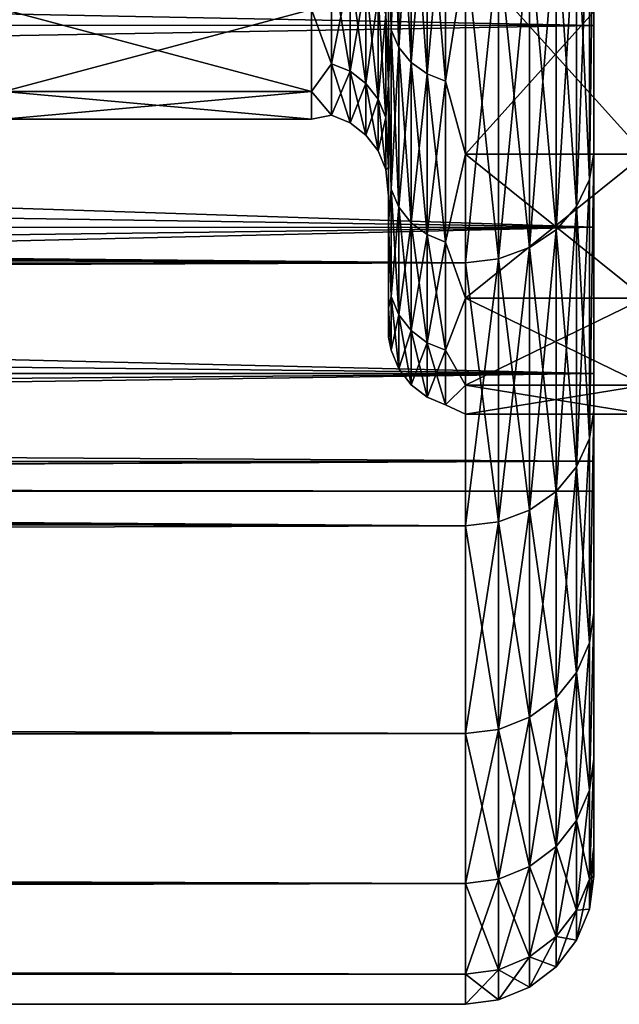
# Model space of a CAD drawing. Header units: metres. Extents: x -150 to 310, y -128 to 84.
# Tile 239 of 465: x 125.76 to 128.1, y -23 to -19.16. Entities that reach past the tile are written whole.
import ezdxf

# ---------------------------------------------------------------- set-up
doc = ezdxf.new("R2010")
doc.units = ezdxf.units.M
doc.layers.add('solid_26009703_SW0001', color=7, linetype='CONTINUOUS')
doc.layers.add('solid_26009703_SW0001_01', color=7, linetype='CONTINUOUS')

msp = doc.modelspace()

# ---------------------------------------------------------------- linework, layer by layer
at = {"layer": 'solid_26009703_SW0001'}
for points in [[(127.5, -18.87756, -13.139169), (127.5, -20.109972, -11.161945), (9.227458, -19.014677, -12.93994)], [(127.5, -20.109972, -11.161945), (10.586462, -19.635693, -11.976625), (9.227458, -19.014677, -12.93994)], [(127.5, -20.109972, -11.161945), (11.847255, -20.263268, -10.881175), (10.586462, -19.635693, -11.976625)], [(127.5, -20.109972, -11.161945), (127.5, -21.13603, -9.070185), (11.847255, -20.263268, -10.881175)], [(127.5, -21.13603, -9.070185), (13.000192, -20.869614, -9.667431), (11.847255, -20.263268, -10.881175)], [(127.5, -21.13603, -9.070185), (14.004333, -21.41662, -8.386201), (13.000192, -20.869614, -9.667431)], [(127.5, -21.13603, -9.070185), (127.5, -21.945204, -6.885352), (14.004333, -21.41662, -8.386201)], [(127.5, -21.945204, -6.885352), (14.870678, -21.900934, -7.024889), (14.004333, -21.41662, -8.386201)], [(127.5, -21.945204, -6.885352), (15.209782, -22.110046, -6.336074), (14.870678, -21.900934, -7.024889)], [(127.5, -21.945204, -6.885352), (127.5, -22.529188, -4.629866), (15.209782, -22.110046, -6.336074)], [(127.5, -22.529188, -4.629866), (15.457504, -22.304804, -5.612106), (15.209782, -22.110046, -6.336074)], [(127.5, -22.529188, -4.629866), (15.610078, -22.478466, -4.870174), (15.457504, -22.304804, -5.612106)], [(127.5, -22.529188, -4.629866), (15.815286, -22.768959, -3.251842), (15.610078, -22.478466, -4.870174)], [(127.5, -22.529188, -4.629866), (127.5, -22.881994, -2.326871), (15.815286, -22.768959, -3.251842)], [(127.5, -22.881994, -2.326871), (15.976867, -22.94264, -1.623335), (15.815286, -22.768959, -3.251842)], [(127.5, -22.881994, -2.326871), (127.5, -23), (15.976867, -22.94264, -1.623335)], [(15.976867, -22.94264, -1.623335), (127.5, -23), (16.093447, -23)]]:
    msp.add_3dface(points, dxfattribs=at)
at = {"layer": 'solid_26009703_SW0001_01'}
for points in [[(128, -16.990728, 12.341079), (128, -18.479671, 12.835358), (128, -19.681965, 10.901486)], [(128, -18.185108, 10.501361), (128, -16.990728, 12.341079), (128, -19.681965, 10.901486)], [(128, -16.990728, -12.341079), (128, -19.681967, -10.901484), (128, -18.479673, -12.835356)], [(128, -16.990728, -12.341079), (128, -18.185108, -10.501361), (128, -19.681967, -10.901484)], [(103.900002, -18.71114, 9.533796), (128, -18.185108, 10.501361), (128, -19.185148, 8.539556)], [(103.900002, -18.71114, -9.533796), (128, -19.185148, -8.539556), (128, -18.185108, -10.501361)], [(128, -18.185108, 10.501361), (128, -19.681965, 10.901486), (128, -20.685806, 8.851367)], [(128, -19.185148, 8.539556), (128, -18.185108, 10.501361), (128, -20.685806, 8.851367)], [(128, -18.185108, -10.501361), (128, -20.685806, -8.851364), (128, -19.681967, -10.901484)], [(128, -18.185108, -10.501361), (128, -19.185148, -8.539556), (128, -20.685806, -8.851364)], [(127.21022, -18.384924, 9.018235), (127.199997, -18.636684, 8.296255), (127.21022, -19.202955, 7.111994)], [(127.21022, -19.202955, -7.111994), (127.199997, -18.636683, -8.29626), (127.21022, -18.384924, -9.018235)], [(127.21022, -18.384924, -9.018235), (127.240234, -18.449944, -9.05013), (127.240234, -19.27087, -7.137146)], [(127.21022, -19.202955, -7.111994), (127.21022, -18.384924, -9.018235), (127.240234, -19.27087, -7.137146)], [(127.21022, -18.384924, 9.018235), (127.21022, -19.202955, 7.111994), (127.240234, -18.449944, 9.05013)], [(127.21022, -19.202955, 7.111994), (127.240234, -19.27087, 7.137146), (127.240234, -18.449944, 9.05013)], [(127.240234, -18.449944, -9.05013), (127.287979, -18.505766, -9.077511), (127.287979, -19.329174, -7.158741)], [(127.240234, -19.27087, -7.137146), (127.240234, -18.449944, -9.05013), (127.287979, -19.329174, -7.158741)], [(127.240234, -18.449944, 9.05013), (127.240234, -19.27087, 7.137146), (127.287979, -18.505766, 9.077511)], [(127.983101, -19.785505, 10.981852), (128, -19.681965, 10.901486), (128, -18.479671, 12.835358)], [(127.983101, -18.572977, 12.927174), (127.983101, -19.785505, 10.981852), (128, -18.479671, 12.835358)], [(127.983101, -19.785505, -10.981852), (128, -18.479673, -12.835356), (128, -19.681967, -10.901484)], [(127.983101, -19.785505, -10.981852), (127.983101, -18.572977, -12.927174), (128, -18.479673, -12.835356)], [(127.240234, -19.27087, 7.137146), (127.287979, -19.329174, 7.158741), (127.287979, -18.505766, 9.077511)], [(127.287979, -18.505766, -9.077511), (127.350204, -18.548574, -9.098511), (127.350204, -19.37389, -7.175301)], [(127.287979, -19.329174, -7.158741), (127.287979, -18.505766, -9.077511), (127.350204, -19.37389, -7.175301)], [(127.287979, -18.505766, 9.077511), (127.287979, -19.329174, 7.158741), (127.350204, -18.548574, 9.098511)], [(127.287979, -19.329174, 7.158741), (127.350204, -19.37389, 7.175301), (127.350204, -18.548574, 9.098511)], [(127.350204, -18.548574, -9.098511), (127.422661, -18.575449, -9.111692), (127.422661, -19.401958, -7.185697)], [(127.350204, -19.37389, -7.175301), (127.350204, -18.548574, -9.098511), (127.422661, -19.401958, -7.185697)], [(127.350204, -18.548574, 9.098511), (127.350204, -19.37389, 7.175301), (127.422661, -18.575449, 9.111692)], [(127.350204, -19.37389, 7.175301), (127.422661, -19.401958, 7.185697), (127.422661, -18.575449, 9.111692)], [(127.422661, -18.575449, 9.111692), (127.422661, -19.401958, 7.185697), (127.5, -18.910389, 8.419455)], [(127.422661, -19.401958, -7.185697), (127.422661, -18.575449, -9.111692), (127.5, -18.910389, -8.419455)], [(127.933212, -19.891088, 11.040455), (127.983101, -19.785505, 10.981852), (127.983101, -18.572977, 12.927174)], [(127.933212, -18.672089, 12.996158), (127.933212, -19.891088, 11.040455), (127.983101, -18.572977, 12.927174)], [(127.933212, -18.672089, -12.996158), (127.983101, -18.572977, -12.927174), (127.983101, -19.785505, -10.981852)], [(127.199997, -18.877281, -6.135592), (127.199997, -18.636683, -8.29626), (127.199997, -19.400322, -6.305619)], [(127.21022, -19.202955, -7.111994), (127.199997, -19.400322, -6.305619), (127.199997, -18.636683, -8.29626)], [(127.199997, -18.877272, 6.135623), (127.199997, -19.400324, 6.305614), (127.199997, -18.636684, 8.296255)], [(127.21022, -19.202955, 7.111994), (127.199997, -18.636684, 8.296255), (127.199997, -19.400324, 6.305614)], [(127.853737, -19.981766, 11.090784), (127.933212, -19.891088, 11.040455), (127.933212, -18.672089, 12.996158)], [(127.853737, -18.75721, 13.055403), (127.853737, -19.981766, 11.090784), (127.933212, -18.672089, 12.996158)], [(127.853737, -18.75721, -13.055403), (127.933212, -18.672089, -12.996158), (127.933212, -19.891088, -11.040455)], [(127.933212, -19.891088, -11.040455), (127.933212, -18.672089, -12.996158), (127.983101, -19.785505, -10.981852)], [(103.900002, -18.71114, 9.533796), (128, -19.185148, 8.539556), (103.900002, -19.184456, 8.541466)], [(103.900002, -19.184456, -8.541466), (128, -19.185148, -8.539556), (103.900002, -18.71114, -9.533796)], [(127.750114, -20.051344, 11.129404), (127.853737, -19.981766, 11.090784), (127.853737, -18.75721, 13.055403)], [(127.750114, -18.822525, 13.100863), (127.750114, -20.051344, 11.129404), (127.853737, -18.75721, 13.055403)], [(127.750114, -18.822525, -13.100863), (127.853737, -18.75721, -13.055403), (127.853737, -19.981766, -11.090784)], [(127.853737, -19.981766, -11.090784), (127.853737, -18.75721, -13.055403), (127.933212, -19.891088, -11.040455)], [(127.62941, -20.095076, 11.153677), (127.750114, -20.051344, 11.129404), (127.750114, -18.822525, 13.100863)], [(127.62941, -18.863575, 13.129436), (127.62941, -20.095076, 11.153677), (127.750114, -18.822525, 13.100863)], [(127.62941, -18.863575, -13.129436), (127.750114, -18.822525, -13.100863), (127.750114, -20.051344, -11.129404)], [(127.750114, -20.051344, -11.129404), (127.750114, -18.822525, -13.100863), (127.853737, -19.981766, -11.090784)], [(15.434554, -19.088486, 12.83081), (15.536465, -19.400024, 12.354717), (127.5, -18.87756, 13.139169)], [(15.536465, -19.400024, 12.354717), (127.5, -20.109972, 11.161945), (127.5, -18.87756, 13.139169)], [(127.189781, -19.141163, 4.955991), (127.199997, -19.416368, 4.126192), (127.199997, -18.877272, 6.135623)], [(127.189781, -19.141163, -4.955991), (127.199997, -18.877281, -6.135592), (127.199997, -19.416374, -4.12616)], [(127.199997, -18.877272, 6.135623), (127.199997, -19.416368, 4.126192), (127.199997, -19.400324, 6.305614)], [(127.199997, -19.416374, -4.12616), (127.199997, -18.877281, -6.135592), (127.199997, -19.400322, -6.305619)], [(127.62941, -18.863575, 13.129436), (127.5, -18.87756, 13.139169), (127.5, -20.109972, 11.161945)], [(127.62941, -18.863575, 13.129436), (127.5, -20.109972, 11.161945), (127.62941, -20.095076, 11.153677)], [(127.62941, -20.095076, -11.153677), (127.5, -18.87756, -13.139169), (127.62941, -18.863575, -13.129436)], [(127.62941, -20.095076, -11.153677), (127.5, -20.109972, -11.161945), (127.5, -18.87756, -13.139169)], [(127.62941, -20.095076, -11.153677), (127.62941, -18.863575, -13.129436), (127.750114, -20.051344, -11.129404)], [(127.422661, -19.401958, 7.185697), (127.5, -19.686869, 6.396656), (127.5, -18.910389, 8.419455)], [(127.422661, -19.401958, -7.185697), (127.5, -18.910389, -8.419455), (127.5, -19.686869, -6.396656)], [(128.199997, -18.910389, 8.419455), (127.5, -18.910389, 8.419455), (127.5, -19.686869, 6.396656)], [(128.199997, -18.910389, 8.419455), (127.5, -19.686869, 6.396656), (128.199997, -19.686869, 6.396656)], [(128.199997, -19.686869, -6.396656), (127.5, -19.686869, -6.396656), (127.5, -18.910389, -8.419455)], [(128.199997, -19.686869, -6.396656), (127.5, -18.910389, -8.419455), (128.199997, -18.910389, -8.419455)], [(126.977341, -18.935724, 4.902799), (126.900002, -19.122786, 4.064676), (126.977341, -19.334579, 2.961949)], [(126.977341, -19.334579, -2.961949), (126.900002, -19.122786, -4.064676), (126.977341, -18.935724, -4.902799)], [(126.977341, -18.935724, -4.902799), (127.049797, -18.964703, -4.910302), (127.049797, -19.364168, -2.966481)], [(126.977341, -19.334579, -2.961949), (126.977341, -18.935724, -4.902799), (127.049797, -19.364168, -2.966481)], [(126.977341, -18.935724, 4.902799), (126.977341, -19.334579, 2.961949), (127.049797, -18.964703, 4.910302)], [(126.977341, -19.334579, 2.961949), (127.049797, -19.364168, 2.966481), (127.049797, -18.964703, 4.910302)], [(127.049797, -18.964703, -4.910302), (127.112022, -19.010862, -4.922254), (127.112022, -19.411301, -2.973702)], [(127.049797, -19.364168, -2.966481), (127.049797, -18.964703, -4.910302), (127.112022, -19.411301, -2.973702)], [(127.049797, -18.964703, 4.910302), (127.049797, -19.364168, 2.966481), (127.112022, -19.010862, 4.922254)], [(127.049797, -19.364168, 2.966481), (127.112022, -19.411301, 2.973702), (127.112022, -19.010862, 4.922254)], [(127.112022, -19.010862, -4.922254), (127.159767, -19.071053, -4.937838), (127.159767, -19.472759, -2.983117)], [(127.112022, -19.411301, -2.973702), (127.112022, -19.010862, -4.922254), (127.159767, -19.472759, -2.983117)], [(127.112022, -19.010862, 4.922254), (127.112022, -19.411301, 2.973702), (127.159767, -19.071053, 4.937838)], [(127.112022, -19.411301, 2.973702), (127.159767, -19.472759, 2.983117), (127.159767, -19.071053, 4.937838)], [(127.159767, -19.071053, -4.937838), (127.189781, -19.141163, -4.955991), (127.189781, -19.544346, -2.994084)], [(127.159767, -19.472759, -2.983117), (127.159767, -19.071053, -4.937838), (127.189781, -19.544346, -2.994084)], [(127.159767, -19.071053, 4.937838), (127.159767, -19.472759, 2.983117), (127.189781, -19.141163, 4.955991)], [(126.900002, -19.442904, -2.043533), (125.699997, -19.442904, -2.043533), (125.699997, -19.122786, -4.064676)], [(126.900002, -19.122786, -4.064676), (126.900002, -19.442904, -2.043533), (125.699997, -19.122786, -4.064676)], [(126.900002, -19.122786, 4.064676), (125.699997, -19.122786, 4.064676), (125.699997, -19.442904, 2.043533)], [(126.900002, -19.442904, 2.043533), (126.900002, -19.122786, 4.064676), (125.699997, -19.442904, 2.043533)], [(126.977341, -19.334579, 2.961949), (126.900002, -19.122786, 4.064676), (126.900002, -19.442904, 2.043533)], [(126.977341, -19.334579, -2.961949), (126.900002, -19.442904, -2.043533), (126.900002, -19.122786, -4.064676)], [(127.159767, -19.472759, 2.983117), (127.189781, -19.544346, 2.994084), (127.189781, -19.141163, 4.955991)], [(127.189781, -19.544346, -2.994084), (127.189781, -19.141163, -4.955991), (127.199997, -19.416374, -4.12616)], [(127.189781, -19.141163, 4.955991), (127.189781, -19.544346, 2.994084), (127.199997, -19.416368, 4.126192)], [(103.900002, -19.184456, 8.541466), (128, -19.185148, 8.539556), (128, -19.971094, 6.490467)], [(103.900002, -19.184456, 8.541466), (128, -19.971094, 6.490467), (103.900002, -19.60519, 7.525723)], [(103.900002, -19.60519, -7.525723), (128, -19.185148, -8.539556), (103.900002, -19.184456, -8.541466)], [(103.900002, -19.60519, -7.525723), (128, -19.971094, -6.490467), (128, -19.185148, -8.539556)], [(128, -19.185148, 8.539556), (128, -20.685806, 8.851367), (128, -21.474558, 6.7103)], [(128, -19.971094, 6.490467), (128, -19.185148, 8.539556), (128, -21.474558, 6.7103)], [(128, -19.185148, -8.539556), (128, -21.474558, -6.710297), (128, -20.685806, -8.851364)], [(128, -19.185148, -8.539556), (128, -19.971094, -6.490467), (128, -21.474558, -6.710297)], [(127.21022, -19.202955, 7.111994), (127.199997, -19.400324, 6.305614), (127.21022, -19.82394, 5.132774)], [(127.21022, -19.82394, -5.132774), (127.199997, -19.400322, -6.305619), (127.21022, -19.202955, -7.111994)], [(127.21022, -19.202955, -7.111994), (127.240234, -19.27087, -7.137146), (127.240234, -19.894051, -5.150927)], [(127.21022, -19.82394, -5.132774), (127.21022, -19.202955, -7.111994), (127.240234, -19.894051, -5.150927)], [(127.21022, -19.202955, 7.111994), (127.21022, -19.82394, 5.132774), (127.240234, -19.27087, 7.137146)], [(127.21022, -19.82394, 5.132774), (127.240234, -19.894051, 5.150927), (127.240234, -19.27087, 7.137146)], [(127.240234, -19.27087, -7.137146), (127.287979, -19.329174, -7.158741), (127.287979, -19.954241, -5.166511)], [(127.240234, -19.894051, -5.150927), (127.240234, -19.27087, -7.137146), (127.287979, -19.954241, -5.166511)], [(127.240234, -19.27087, 7.137146), (127.240234, -19.894051, 5.150927), (127.287979, -19.329174, 7.158741)], [(126.977341, -19.334579, 2.961949), (126.900002, -19.442904, 2.043533), (126.977341, -19.535036, 0.990705)], [(126.977341, -19.535036, -0.990705), (126.900002, -19.442904, -2.043533), (126.977341, -19.334579, -2.961949)], [(126.977341, -19.334579, -2.961949), (127.049797, -19.364168, -2.966481), (127.049797, -19.564932, -0.992221)], [(126.977341, -19.535036, -0.990705), (126.977341, -19.334579, -2.961949), (127.049797, -19.564932, -0.992221)], [(126.977341, -19.334579, 2.961949), (126.977341, -19.535036, 0.990705), (127.049797, -19.364168, 2.966481)], [(127.240234, -19.894051, 5.150927), (127.287979, -19.954241, 5.166511), (127.287979, -19.329174, 7.158741)], [(127.287979, -19.329174, -7.158741), (127.350204, -19.37389, -7.175301), (127.350204, -20.000401, -5.178463)], [(127.287979, -19.954241, -5.166511), (127.287979, -19.329174, -7.158741), (127.350204, -20.000401, -5.178463)], [(127.287979, -19.329174, 7.158741), (127.287979, -19.954241, 5.166511), (127.350204, -19.37389, 7.175301)], [(126.977341, -19.535036, 0.990705), (127.049797, -19.564932, 0.992221), (127.049797, -19.364168, 2.966481)], [(127.049797, -19.364168, -2.966481), (127.112022, -19.411301, -2.973702), (127.112022, -19.612553, -0.994636)], [(127.049797, -19.564932, -0.992221), (127.049797, -19.364168, -2.966481), (127.112022, -19.612553, -0.994636)], [(127.049797, -19.364168, 2.966481), (127.049797, -19.564932, 0.992221), (127.112022, -19.411301, 2.973702)], [(127.287979, -19.954241, 5.166511), (127.350204, -20.000401, 5.178463), (127.350204, -19.37389, 7.175301)], [(127.350204, -19.37389, -7.175301), (127.422661, -19.401958, -7.185697), (127.422661, -20.029379, -5.185966)], [(127.350204, -20.000401, -5.178463), (127.350204, -19.37389, -7.175301), (127.422661, -20.029379, -5.185966)], [(127.350204, -19.37389, 7.175301), (127.350204, -20.000401, 5.178463), (127.422661, -19.401958, 7.185697)], [(15.536465, -19.400024, 12.354717), (15.794075, -20.502544, 10.423323), (127.5, -20.109972, 11.161945)], [(127.049797, -19.564932, 0.992221), (127.112022, -19.612553, 0.994636), (127.112022, -19.411301, 2.973702)], [(127.112022, -19.411301, -2.973702), (127.159767, -19.472759, -2.983117), (127.159767, -19.674646, -0.997785)], [(127.112022, -19.612553, -0.994636), (127.112022, -19.411301, -2.973702), (127.159767, -19.674646, -0.997785)], [(127.112022, -19.411301, 2.973702), (127.112022, -19.612553, 0.994636), (127.159767, -19.472759, 2.983117)], [(127.199997, -19.416374, -4.12616), (127.199997, -19.400322, -6.305619), (127.199997, -19.954355, -4.24051)], [(127.21022, -19.82394, -5.132774), (127.199997, -19.954355, -4.24051), (127.199997, -19.400322, -6.305619)], [(127.199997, -19.740511, 2.075483), (127.199997, -19.954357, 4.240503), (127.199997, -19.400324, 6.305614)], [(127.21022, -19.82394, 5.132774), (127.199997, -19.400324, 6.305614), (127.199997, -19.954357, 4.240503)], [(127.199997, -19.416368, 4.126192), (127.199997, -19.740511, 2.075483), (127.199997, -19.400324, 6.305614)], [(127.350204, -20.000401, 5.178463), (127.422661, -20.029379, 5.185966), (127.422661, -19.401958, 7.185697)], [(127.422661, -19.401958, 7.185697), (127.422661, -20.029379, 5.185966), (127.5, -19.686869, 6.396656)], [(127.422661, -20.029379, -5.185966), (127.422661, -19.401958, -7.185697), (127.5, -19.686869, -6.396656)], [(126.900002, -19.549999, 0), (125.699997, -19.549999, 0), (125.699997, -19.442904, -2.043533)], [(126.900002, -19.442904, -2.043533), (126.900002, -19.549999, 0), (125.699997, -19.442904, -2.043533)], [(126.900002, -19.442904, 2.043533), (125.699997, -19.442904, 2.043533), (125.699997, -19.549999, 0)], [(126.900002, -19.549999, 0), (126.900002, -19.442904, 2.043533), (125.699997, -19.549999, 0)], [(126.977341, -19.535036, 0.990705), (126.900002, -19.442904, 2.043533), (126.900002, -19.549999, 0)], [(126.977341, -19.535036, -0.990705), (126.900002, -19.549999, 0), (126.900002, -19.442904, -2.043533)], [(127.189781, -19.544346, 2.994084), (127.199997, -19.740511, 2.075483), (127.199997, -19.416368, 4.126192)], [(127.189781, -19.544346, -2.994084), (127.199997, -19.416374, -4.12616), (127.199997, -19.740513, -2.07545)], [(127.199997, -19.740513, -2.07545), (127.199997, -19.416374, -4.12616), (127.199997, -19.954355, -4.24051)], [(127.112022, -19.612553, 0.994636), (127.159767, -19.674646, 0.997785), (127.159767, -19.472759, 2.983117)], [(127.159767, -19.472759, -2.983117), (127.189781, -19.544346, -2.994084), (127.189781, -19.746977, -1.001453)], [(127.159767, -19.674646, -0.997785), (127.159767, -19.472759, -2.983117), (127.189781, -19.746977, -1.001453)], [(127.159767, -19.472759, 2.983117), (127.159767, -19.674646, 0.997785), (127.189781, -19.544346, 2.994084)], [(126.977341, -19.535036, 0.990705), (126.900002, -19.549999, 0), (126.977341, -19.535036, -0.990705)], [(126.977341, -19.535036, -0.990705), (127.049797, -19.564932, -0.992221), (127.049797, -19.564932, 0.992221)], [(126.977341, -19.535036, 0.990705), (126.977341, -19.535036, -0.990705), (127.049797, -19.564932, 0.992221)], [(127.049797, -19.564932, -0.992221), (127.112022, -19.612553, -0.994636), (127.112022, -19.612553, 0.994636)], [(127.049797, -19.564932, 0.992221), (127.049797, -19.564932, -0.992221), (127.112022, -19.612553, 0.994636)], [(127.159767, -19.674646, 0.997785), (127.189781, -19.746977, 1.001453), (127.189781, -19.544346, 2.994084)], [(127.189781, -19.746977, -1.001453), (127.189781, -19.544346, -2.994084), (127.199997, -19.740513, -2.07545)], [(127.189781, -19.544346, 2.994084), (127.189781, -19.746977, 1.001453), (127.199997, -19.740511, 2.075483)], [(103.900002, -19.60519, 7.525723), (128, -19.971094, 6.490467), (103.900002, -19.972189, 6.489353)], [(103.900002, -19.972189, -6.489353), (128, -19.971094, -6.490467), (103.900002, -19.60519, -7.525723)], [(127.112022, -19.612553, -0.994636), (127.159767, -19.674646, -0.997785), (127.159767, -19.674646, 0.997785)], [(127.112022, -19.612553, 0.994636), (127.112022, -19.612553, -0.994636), (127.159767, -19.674646, 0.997785)], [(127.159767, -19.674646, -0.997785), (127.189781, -19.746977, -1.001453), (127.189781, -19.746977, 1.001453)], [(127.159767, -19.674646, 0.997785), (127.159767, -19.674646, -0.997785), (127.189781, -19.746977, 1.001453)], [(127.983101, -20.795008, 8.923841), (128, -20.685806, 8.851367), (128, -19.681965, 10.901486)], [(127.983101, -19.785505, 10.981852), (127.983101, -20.795008, 8.923841), (128, -19.681965, 10.901486)], [(127.983101, -20.795008, -8.923841), (128, -19.681967, -10.901484), (128, -20.685806, -8.851364)], [(127.983101, -20.795008, -8.923841), (127.983101, -19.785505, -10.981852), (128, -19.681967, -10.901484)], [(127.422661, -20.029379, 5.185966), (127.5, -20.247654, 4.303775), (127.5, -19.686869, 6.396656)], [(127.422661, -20.029379, -5.185966), (127.5, -19.686869, -6.396656), (127.5, -20.247654, -4.303775)], [(128.199997, -19.686869, 6.396656), (127.5, -19.686869, 6.396656), (127.5, -20.247654, 4.303775)], [(128.199997, -19.686869, 6.396656), (127.5, -20.247654, 4.303775), (128.199997, -20.247654, 4.303775)], [(128.199997, -20.247654, -4.303775), (127.5, -20.247654, -4.303775), (127.5, -19.686869, -6.396656)], [(128.199997, -20.247654, -4.303775), (127.5, -19.686869, -6.396656), (128.199997, -19.686869, -6.396656)], [(127.189781, -19.746977, 1.001453), (127.199997, -19.85, 0.000016), (127.199997, -19.740511, 2.075483)], [(127.189781, -19.746977, -1.001453), (127.199997, -19.740513, -2.07545), (127.199997, -19.85, 0.000016)], [(127.189781, -19.746977, 1.001453), (127.189781, -19.746977, -1.001453), (127.199997, -19.85, 0.000016)], [(127.199997, -19.740511, 2.075483), (127.199997, -19.85, 0.000016), (127.199997, -19.954357, 4.240503)], [(127.199997, -19.85, 0.000016), (127.199997, -19.740513, -2.07545), (127.199997, -19.954355, -4.24051)], [(127.933212, -20.905977, 8.971461), (127.983101, -20.795008, 8.923841), (127.983101, -19.785505, 10.981852)], [(127.933212, -19.891088, 11.040455), (127.933212, -20.905977, 8.971461), (127.983101, -19.785505, 10.981852)], [(127.933212, -19.891088, -11.040455), (127.983101, -19.785505, -10.981852), (127.983101, -20.795008, -8.923841)], [(127.21022, -19.82394, 5.132774), (127.199997, -19.954357, 4.240503), (127.21022, -20.241505, 3.100884)], [(127.21022, -20.241505, -3.100884), (127.199997, -19.954355, -4.24051), (127.21022, -19.82394, -5.132774)], [(127.21022, -19.82394, -5.132774), (127.240234, -19.894051, -5.150927), (127.240234, -20.313091, -3.111851)], [(127.21022, -20.241505, -3.100884), (127.21022, -19.82394, -5.132774), (127.240234, -20.313091, -3.111851)], [(127.21022, -19.82394, 5.132774), (127.21022, -20.241505, 3.100884), (127.240234, -19.894051, 5.150927)], [(127.199997, -19.85, 0.000016), (127.199997, -19.954355, -4.24051), (127.199997, -19.954357, 4.240503)], [(127.21022, -20.241505, 3.100884), (127.240234, -20.313091, 3.111851), (127.240234, -19.894051, 5.150927)], [(127.240234, -19.894051, -5.150927), (127.287979, -19.954241, -5.166511), (127.287979, -20.37455, -3.121266)], [(127.240234, -20.313091, -3.111851), (127.240234, -19.894051, -5.150927), (127.287979, -20.37455, -3.121266)], [(127.240234, -19.894051, 5.150927), (127.240234, -20.313091, 3.111851), (127.287979, -19.954241, 5.166511)], [(127.853737, -21.001282, 9.01236), (127.933212, -20.905977, 8.971461), (127.933212, -19.891088, 11.040455)], [(127.853737, -19.981766, 11.090784), (127.853737, -21.001282, 9.01236), (127.933212, -19.891088, 11.040455)], [(127.853737, -19.981766, -11.090784), (127.933212, -19.891088, -11.040455), (127.933212, -20.905977, -8.971461)], [(127.933212, -20.905977, -8.971461), (127.933212, -19.891088, -11.040455), (127.983101, -20.795008, -8.923841)], [(103.900002, -19.972189, 6.489353), (128, -19.971094, 6.490467), (128, -20.541378, 4.364604)], [(103.900002, -20.5411, -4.366142), (128, -20.541378, -4.364604), (128, -19.971094, -6.490467)], [(103.900002, -20.284443, -5.435196), (128, -19.971094, -6.490467), (103.900002, -19.972189, -6.489353)], [(103.900002, -20.5411, -4.366142), (128, -19.971094, -6.490467), (103.900002, -20.284443, -5.435196)], [(103.900002, -19.972189, 6.489353), (128, -20.541378, 4.364604), (103.900002, -20.284443, 5.435196)], [(127.199997, -19.954355, -4.24051), (127.199997, -20.287477, -2.132978), (127.199997, -19.954357, 4.240503)], [(127.21022, -20.241505, -3.100884), (127.199997, -20.287477, -2.132978), (127.199997, -19.954355, -4.24051)], [(127.199997, -20.287477, -2.132978), (127.199997, -20.287477, 2.132972), (127.199997, -19.954357, 4.240503)], [(127.21022, -20.241505, 3.100884), (127.199997, -19.954357, 4.240503), (127.199997, -20.287477, 2.132972)], [(127.240234, -20.313091, 3.111851), (127.287979, -20.37455, 3.121266), (127.287979, -19.954241, 5.166511)], [(127.287979, -19.954241, -5.166511), (127.350204, -20.000401, -5.178463), (127.350204, -20.421682, -3.128487)], [(127.287979, -20.37455, -3.121266), (127.287979, -19.954241, -5.166511), (127.350204, -20.421682, -3.128487)], [(127.287979, -19.954241, 5.166511), (127.287979, -20.37455, 3.121266), (127.350204, -20.000401, 5.178463)], [(127.750114, -21.074411, 9.043742), (127.853737, -21.001282, 9.01236), (127.853737, -19.981766, 11.090784)], [(127.750114, -20.051344, 11.129404), (127.750114, -21.074411, 9.043742), (127.853737, -19.981766, 11.090784)], [(127.750114, -20.051344, -11.129404), (127.853737, -19.981766, -11.090784), (127.853737, -21.001282, -9.01236)], [(127.853737, -21.001282, -9.01236), (127.853737, -19.981766, -11.090784), (127.933212, -20.905977, -8.971461)], [(128, -19.971094, 6.490467), (128, -21.474558, 6.7103), (128, -22.045315, 4.49985)], [(128, -20.541378, 4.364604), (128, -19.971094, 6.490467), (128, -22.045315, 4.49985)], [(128, -19.971094, -6.490467), (128, -22.045317, -4.499848), (128, -21.474558, -6.710297)], [(128, -19.971094, -6.490467), (128, -20.541378, -4.364604), (128, -22.045317, -4.499848)], [(127.287979, -20.37455, 3.121266), (127.350204, -20.421682, 3.128487), (127.350204, -20.000401, 5.178463)], [(127.350204, -20.000401, -5.178463), (127.422661, -20.029379, -5.185966), (127.422661, -20.451271, -3.133019)], [(127.350204, -20.421682, -3.128487), (127.350204, -20.000401, -5.178463), (127.422661, -20.451271, -3.133019)], [(127.350204, -20.000401, 5.178463), (127.350204, -20.421682, 3.128487), (127.422661, -20.029379, 5.185966)], [(127.350204, -20.421682, 3.128487), (127.422661, -20.451271, 3.133019), (127.422661, -20.029379, 5.185966)], [(127.422661, -20.029379, 5.185966), (127.422661, -20.451271, 3.133019), (127.5, -20.247654, 4.303775)], [(127.422661, -20.451271, -3.133019), (127.422661, -20.029379, -5.185966), (127.5, -20.247654, -4.303775)], [(127.62941, -21.120373, 9.063466), (127.750114, -21.074411, 9.043742), (127.750114, -20.051344, 11.129404)], [(127.62941, -20.095076, 11.153677), (127.62941, -21.120373, 9.063466), (127.750114, -20.051344, 11.129404)], [(127.62941, -20.095076, -11.153677), (127.750114, -20.051344, -11.129404), (127.750114, -21.074411, -9.043742)], [(127.750114, -21.074411, -9.043742), (127.750114, -20.051344, -11.129404), (127.853737, -21.001282, -9.01236)], [(127.62941, -20.095076, 11.153677), (127.5, -20.109972, 11.161945), (127.5, -21.13603, 9.070185)], [(127.62941, -20.095076, 11.153677), (127.5, -21.13603, 9.070185), (127.62941, -21.120373, 9.063466)], [(127.62941, -21.120373, -9.063466), (127.5, -20.109972, -11.161945), (127.62941, -20.095076, -11.153677)], [(127.62941, -21.120373, -9.063466), (127.62941, -20.095076, -11.153677), (127.750114, -21.074411, -9.043742)], [(15.794075, -20.502544, 10.423323), (127.5, -21.13603, 9.070185), (127.5, -20.109972, 11.161945)], [(127.62941, -21.120373, -9.063466), (127.5, -21.13603, -9.070185), (127.5, -20.109972, -11.161945)], [(127.21022, -20.241505, 3.100884), (127.199997, -20.287477, 2.132972), (127.21022, -20.451363, 1.037176)], [(127.21022, -20.451363, -1.037176), (127.199997, -20.287477, -2.132978), (127.21022, -20.241505, -3.100884)], [(127.21022, -20.241505, -3.100884), (127.240234, -20.313091, -3.111851), (127.240234, -20.523693, -1.040844)], [(127.21022, -20.451363, -1.037176), (127.21022, -20.241505, -3.100884), (127.240234, -20.523693, -1.040844)], [(127.21022, -20.241505, 3.100884), (127.21022, -20.451363, 1.037176), (127.240234, -20.313091, 3.111851)], [(127.422661, -20.451271, 3.133019), (127.5, -20.586603, 2.163741), (127.5, -20.247654, 4.303775)], [(127.422661, -20.451271, -3.133019), (127.5, -20.247654, -4.303775), (127.5, -20.586603, -2.163741)], [(128.199997, -20.247654, 4.303775), (127.5, -20.247654, 4.303775), (127.5, -20.586603, 2.163741)], [(128.199997, -20.247654, 4.303775), (127.5, -20.586603, 2.163741), (128.199997, -20.586603, 2.163741)], [(128.199997, -20.586603, -2.163741), (127.5, -20.586603, -2.163741), (127.5, -20.247654, -4.303775)], [(128.199997, -20.586603, -2.163741), (127.5, -20.247654, -4.303775), (128.199997, -20.247654, -4.303775)], [(103.900002, -20.284443, 5.435196), (128, -20.541378, 4.364604), (103.900002, -20.5411, 4.366142)], [(127.199997, -20.287477, -2.132978), (127.199997, -20.4, -0.000003), (127.199997, -20.287477, 2.132972)], [(127.21022, -20.451363, 1.037176), (127.199997, -20.287477, 2.132972), (127.199997, -20.4, -0.000003)], [(127.21022, -20.451363, -1.037176), (127.199997, -20.4, -0.000003), (127.199997, -20.287477, -2.132978)], [(127.21022, -20.451363, 1.037176), (127.240234, -20.523693, 1.040844), (127.240234, -20.313091, 3.111851)], [(127.240234, -20.313091, -3.111851), (127.287979, -20.37455, -3.121266), (127.287979, -20.585787, -1.043993)], [(127.240234, -20.523693, -1.040844), (127.240234, -20.313091, -3.111851), (127.287979, -20.585787, -1.043993)], [(127.240234, -20.313091, 3.111851), (127.240234, -20.523693, 1.040844), (127.287979, -20.37455, 3.121266)], [(127.240234, -20.523693, 1.040844), (127.287979, -20.585787, 1.043993), (127.287979, -20.37455, 3.121266)], [(127.287979, -20.37455, -3.121266), (127.350204, -20.421682, -3.128487), (127.350204, -20.633408, -1.046408)], [(127.287979, -20.585787, -1.043993), (127.287979, -20.37455, -3.121266), (127.350204, -20.633408, -1.046408)], [(127.287979, -20.37455, 3.121266), (127.287979, -20.585787, 1.043993), (127.350204, -20.421682, 3.128487)], [(127.21022, -20.451363, 1.037176), (127.199997, -20.4, -0.000003), (127.21022, -20.451363, -1.037176)], [(127.21022, -20.451363, -1.037176), (127.240234, -20.523693, -1.040844), (127.240234, -20.523693, 1.040844)], [(127.21022, -20.451363, 1.037176), (127.21022, -20.451363, -1.037176), (127.240234, -20.523693, 1.040844)], [(127.287979, -20.585787, 1.043993), (127.350204, -20.633408, 1.046408), (127.350204, -20.421682, 3.128487)], [(127.350204, -20.421682, -3.128487), (127.422661, -20.451271, -3.133019), (127.422661, -20.663303, -1.047924)], [(127.350204, -20.633408, -1.046408), (127.350204, -20.421682, -3.128487), (127.422661, -20.663303, -1.047924)], [(127.350204, -20.421682, 3.128487), (127.350204, -20.633408, 1.046408), (127.422661, -20.451271, 3.133019)], [(127.350204, -20.633408, 1.046408), (127.422661, -20.663303, 1.047924), (127.422661, -20.451271, 3.133019)], [(127.422661, -20.451271, 3.133019), (127.422661, -20.663303, 1.047924), (127.5, -20.586603, 2.163741)], [(127.422661, -20.663303, -1.047924), (127.422661, -20.451271, -3.133019), (127.5, -20.586603, -2.163741)], [(15.794075, -20.502544, 10.423323), (15.991323, -21.404097, 8.418115), (127.5, -21.13603, 9.070185)], [(127.240234, -20.523693, -1.040844), (127.287979, -20.585787, -1.043993), (127.287979, -20.585787, 1.043993)], [(127.240234, -20.523693, 1.040844), (127.240234, -20.523693, -1.040844), (127.287979, -20.585787, 1.043993)], [(103.900002, -20.5411, 4.366142), (128, -20.541378, 4.364604), (103.900002, -20.741455, 3.285121)], [(103.900002, -20.741455, -3.285121), (128, -20.541378, -4.364604), (103.900002, -20.5411, -4.366142)], [(103.900002, -20.741455, 3.285121), (128, -20.541378, 4.364604), (128, -20.883329, 2.204462)], [(103.900002, -20.88496, -2.195096), (128, -20.883329, -2.204462), (128, -20.541378, -4.364604)], [(103.900002, -20.88496, -2.195096), (128, -20.541378, -4.364604), (103.900002, -20.741455, -3.285121)], [(128, -20.541378, 4.364604), (128, -22.045315, 4.49985), (128, -22.385984, 2.267558)], [(128, -20.883329, 2.204462), (128, -20.541378, 4.364604), (128, -22.385984, 2.267558)], [(128, -20.541378, -4.364604), (128, -22.385984, -2.267556), (128, -22.045317, -4.499848)], [(128, -20.541378, -4.364604), (128, -20.883329, -2.204462), (128, -22.385984, -2.267556)], [(127.287979, -20.585787, -1.043993), (127.350204, -20.633408, -1.046408), (127.350204, -20.633408, 1.046408)], [(127.287979, -20.585787, 1.043993), (127.287979, -20.585787, -1.043993), (127.350204, -20.633408, 1.046408)], [(127.422661, -20.663303, 1.047924), (127.5, -20.700001, 0), (127.5, -20.586603, 2.163741)], [(127.422661, -20.663303, -1.047924), (127.5, -20.586603, -2.163741), (127.5, -20.700001, 0)], [(128.199997, -20.586603, 2.163741), (127.5, -20.586603, 2.163741), (127.5, -20.700001, 0)], [(128.199997, -20.700001, 0), (127.5, -20.700001, 0), (127.5, -20.586603, -2.163741)], [(128.199997, -20.586603, 2.163741), (127.5, -20.700001, 0), (128.199997, -20.700001, 0)], [(128.199997, -20.700001, 0), (127.5, -20.586603, -2.163741), (128.199997, -20.586603, -2.163741)], [(127.350204, -20.633408, -1.046408), (127.422661, -20.663303, -1.047924), (127.422661, -20.663303, 1.047924)], [(127.350204, -20.633408, 1.046408), (127.350204, -20.633408, -1.046408), (127.422661, -20.663303, 1.047924)], [(127.422661, -20.663303, 1.047924), (127.422661, -20.663303, -1.047924), (127.5, -20.700001, 0)], [(127.983101, -21.591125, 6.774259), (128, -21.474558, 6.7103), (128, -20.685806, 8.851367)], [(127.983101, -20.795008, 8.923841), (127.983101, -21.591125, 6.774259), (128, -20.685806, 8.851367)], [(127.983101, -21.591125, -6.774259), (128, -20.685806, -8.851364), (128, -21.474558, -6.710297)], [(127.983101, -21.591125, -6.774259), (127.983101, -20.795008, -8.923841), (128, -20.685806, -8.851364)], [(103.900002, -20.741455, 3.285121), (128, -20.883329, 2.204462), (103.900002, -20.88496, 2.195096)], [(127.933212, -21.706343, 6.810409), (127.983101, -21.591125, 6.774259), (127.983101, -20.795008, 8.923841)], [(127.933212, -20.905977, 8.971461), (127.933212, -21.706343, 6.810409), (127.983101, -20.795008, 8.923841)], [(127.933212, -20.905977, -8.971461), (127.983101, -20.795008, -8.923841), (127.983101, -21.591125, -6.774259)], [(103.900002, -20.97122, 1.099054), (128, -20.883329, 2.204462), (128, -21)], [(103.900002, -20.88496, 2.195096), (128, -20.883329, 2.204462), (103.900002, -20.97122, 1.099054)], [(103.900002, -21), (128, -21), (128, -20.883329, -2.204462)], [(103.900002, -20.97122, -1.099054), (128, -20.883329, -2.204462), (103.900002, -20.88496, -2.195096)], [(103.900002, -21), (128, -20.883329, -2.204462), (103.900002, -20.97122, -1.099054)], [(127.853737, -21.805296, 6.841455), (127.933212, -21.706343, 6.810409), (127.933212, -20.905977, 8.971461)], [(127.853737, -21.001282, 9.01236), (127.853737, -21.805296, 6.841455), (127.933212, -20.905977, 8.971461)], [(127.853737, -21.001282, -9.01236), (127.933212, -20.905977, -8.971461), (127.933212, -21.706343, -6.810409)], [(127.933212, -21.706343, -6.810409), (127.933212, -20.905977, -8.971461), (127.983101, -21.591125, -6.774259)], [(128, -20.883329, 2.204462), (128, -22.385984, 2.267558), (128, -22.5)], [(128, -21), (128, -20.883329, 2.204462), (128, -22.5)], [(128, -20.883329, -2.204462), (128, -21), (128, -22.385984, -2.267556)], [(103.900002, -20.97122, 1.099054), (128, -21), (103.900002, -21)], [(127.750114, -21.881226, 6.865279), (127.853737, -21.805296, 6.841455), (127.853737, -21.001282, 9.01236)], [(127.750114, -21.074411, 9.043742), (127.750114, -21.881226, 6.865279), (127.853737, -21.001282, 9.01236)], [(127.750114, -21.074411, -9.043742), (127.853737, -21.001282, -9.01236), (127.853737, -21.805296, -6.841455)], [(127.853737, -21.805296, -6.841455), (127.853737, -21.001282, -9.01236), (127.933212, -21.706343, -6.810409)], [(128, -21), (128, -22.5), (128, -22.385984, -2.267556)], [(127.62941, -21.928947, 6.880251), (127.750114, -21.881226, 6.865279), (127.750114, -21.074411, 9.043742)], [(127.62941, -21.120373, 9.063466), (127.62941, -21.928947, 6.880251), (127.750114, -21.074411, 9.043742)], [(127.62941, -21.120373, -9.063466), (127.750114, -21.074411, -9.043742), (127.750114, -21.881226, -6.865279)], [(127.750114, -21.881226, -6.865279), (127.750114, -21.074411, -9.043742), (127.853737, -21.805296, -6.841455)], [(15.991323, -21.404097, 8.418115), (127.5, -21.945204, 6.885352), (127.5, -21.13603, 9.070185)], [(127.62941, -21.120373, 9.063466), (127.5, -21.13603, 9.070185), (127.5, -21.945204, 6.885352)], [(127.62941, -21.120373, 9.063466), (127.5, -21.945204, 6.885352), (127.62941, -21.928947, 6.880251)], [(127.62941, -21.928947, -6.880251), (127.5, -21.13603, -9.070185), (127.62941, -21.120373, -9.063466)], [(127.62941, -21.928947, -6.880251), (127.5, -21.945204, -6.885352), (127.5, -21.13603, -9.070185)], [(127.62941, -21.928947, -6.880251), (127.62941, -21.120373, -9.063466), (127.750114, -21.881226, -6.865279)], [(15.991323, -21.404097, 8.418115), (16.12595, -22.103424, 6.359136), (127.5, -21.945204, 6.885352)], [(127.983101, -22.165689, 4.555165), (128, -22.045315, 4.49985), (128, -21.474558, 6.7103)], [(127.983101, -21.591125, 6.774259), (127.983101, -22.165689, 4.555165), (128, -21.474558, 6.7103)], [(127.983101, -22.165689, -4.555165), (128, -21.474558, -6.710297), (128, -22.045317, -4.499848)], [(127.983101, -22.165689, -4.555165), (127.983101, -21.591125, -6.774259), (128, -21.474558, -6.710297)], [(127.933212, -22.283974, 4.579473), (127.983101, -22.165689, 4.555165), (127.983101, -21.591125, 6.774259)], [(127.933212, -21.706343, 6.810409), (127.933212, -22.283974, 4.579473), (127.983101, -21.591125, 6.774259)], [(127.933212, -21.706343, -6.810409), (127.983101, -21.591125, -6.774259), (127.983101, -22.165689, -4.555165)], [(127.853737, -22.385559, 4.600349), (127.933212, -22.283974, 4.579473), (127.933212, -21.706343, 6.810409)], [(127.853737, -21.805296, 6.841455), (127.853737, -22.385559, 4.600349), (127.933212, -21.706343, 6.810409)], [(127.853737, -21.805296, -6.841455), (127.933212, -21.706343, -6.810409), (127.933212, -22.283974, -4.579473)], [(127.933212, -22.283974, -4.579473), (127.933212, -21.706343, -6.810409), (127.983101, -22.165689, -4.555165)], [(127.750114, -22.463509, 4.616368), (127.853737, -22.385559, 4.600349), (127.853737, -21.805296, 6.841455)], [(127.750114, -21.881226, 6.865279), (127.750114, -22.463509, 4.616368), (127.853737, -21.805296, 6.841455)], [(127.750114, -21.881226, -6.865279), (127.853737, -21.805296, -6.841455), (127.853737, -22.385559, -4.600349)], [(127.853737, -22.385559, -4.600349), (127.853737, -21.805296, -6.841455), (127.933212, -22.283974, -4.579473)], [(127.62941, -22.512501, 4.626436), (127.750114, -22.463509, 4.616368), (127.750114, -21.881226, 6.865279)], [(127.62941, -21.928947, 6.880251), (127.62941, -22.512501, 4.626436), (127.750114, -21.881226, 6.865279)], [(127.62941, -21.928947, -6.880251), (127.750114, -21.881226, -6.865279), (127.750114, -22.463509, -4.616368)], [(127.750114, -22.463509, -4.616368), (127.750114, -21.881226, -6.865279), (127.853737, -22.385559, -4.600349)], [(16.12595, -22.103424, 6.359136), (127.5, -22.529188, 4.629866), (127.5, -21.945204, 6.885352)], [(127.62941, -21.928947, 6.880251), (127.5, -21.945204, 6.885352), (127.5, -22.529188, 4.629866)], [(127.62941, -21.928947, 6.880251), (127.5, -22.529188, 4.629866), (127.62941, -22.512501, 4.626436)], [(127.62941, -22.512501, -4.626436), (127.5, -21.945204, -6.885352), (127.62941, -21.928947, -6.880251)], [(127.62941, -22.512501, -4.626436), (127.5, -22.529188, -4.629866), (127.5, -21.945204, -6.885352)], [(127.62941, -22.512501, -4.626436), (127.62941, -21.928947, -6.880251), (127.750114, -22.463509, -4.616368)], [(127.983101, -22.512802, 2.289328), (128, -22.385984, 2.267558), (128, -22.045315, 4.49985)], [(127.983101, -22.165689, 4.555165), (127.983101, -22.512802, 2.289328), (128, -22.045315, 4.49985)], [(127.983101, -22.512802, -2.289328), (128, -22.045317, -4.499848), (128, -22.385984, -2.267556)], [(127.983101, -22.512802, -2.289328), (127.983101, -22.165689, -4.555165), (128, -22.045317, -4.499848)], [(16.12595, -22.103424, 6.359136), (16.189747, -22.601254, 4.264195), (127.5, -22.529188, 4.629866)], [(127.933212, -22.632938, 2.301545), (127.983101, -22.512802, 2.289328), (127.983101, -22.165689, 4.555165)], [(127.933212, -22.283974, 4.579473), (127.933212, -22.632938, 2.301545), (127.983101, -22.165689, 4.555165)], [(127.933212, -22.283974, -4.579473), (127.983101, -22.165689, -4.555165), (127.983101, -22.512802, -2.289328)], [(127.853737, -22.736115, 2.312037), (127.933212, -22.632938, 2.301545), (127.933212, -22.283974, 4.579473)], [(127.853737, -22.385559, 4.600349), (127.853737, -22.736115, 2.312037), (127.933212, -22.283974, 4.579473)], [(127.853737, -22.385559, -4.600349), (127.933212, -22.283974, -4.579473), (127.933212, -22.632938, -2.301545)], [(127.933212, -22.632938, -2.301545), (127.933212, -22.283974, -4.579473), (127.983101, -22.512802, -2.289328)], [(127.750114, -22.815287, 2.320088), (127.853737, -22.736115, 2.312037), (127.853737, -22.385559, 4.600349)], [(127.750114, -22.463509, 4.616368), (127.750114, -22.815287, 2.320088), (127.853737, -22.385559, 4.600349)], [(127.750114, -22.463509, -4.616368), (127.853737, -22.385559, -4.600349), (127.853737, -22.736115, -2.312037)], [(127.853737, -22.736115, -2.312037), (127.853737, -22.385559, -4.600349), (127.933212, -22.632938, -2.301545)], [(127.983101, -22.628904, 0), (128, -22.5), (128, -22.385984, 2.267558)], [(127.983101, -22.512802, -2.289328), (128, -22.385984, -2.267556), (128, -22.5)], [(127.983101, -22.512802, 2.289328), (127.983101, -22.628904, 0), (128, -22.385984, 2.267558)], [(127.62941, -22.865046, 2.325148), (127.750114, -22.815287, 2.320088), (127.750114, -22.463509, 4.616368)], [(127.62941, -22.512501, 4.626436), (127.62941, -22.865046, 2.325148), (127.750114, -22.463509, 4.616368)], [(127.62941, -22.512501, -4.626436), (127.750114, -22.463509, -4.616368), (127.750114, -22.815287, -2.320088)], [(127.750114, -22.815287, -2.320088), (127.750114, -22.463509, -4.616368), (127.853737, -22.736115, -2.312037)], [(127.62941, -22.512501, 4.626436), (127.5, -22.529188, 4.629866), (127.5, -22.881994, 2.326871)], [(127.62941, -22.512501, 4.626436), (127.5, -22.881994, 2.326871), (127.62941, -22.865046, 2.325148)], [(127.62941, -22.865046, -2.325148), (127.5, -22.529188, -4.629866), (127.62941, -22.512501, -4.626436)], [(127.62941, -22.865046, -2.325148), (127.62941, -22.512501, -4.626436), (127.750114, -22.815287, -2.320088)], [(127.933212, -22.74966, 0), (127.983101, -22.628904, 0), (127.983101, -22.512802, 2.289328)], [(127.933212, -22.632938, -2.301545), (127.983101, -22.512802, -2.289328), (127.983101, -22.628904, 0)], [(127.933212, -22.632938, 2.301545), (127.933212, -22.74966, 0), (127.983101, -22.512802, 2.289328)], [(127.983101, -22.512802, -2.289328), (128, -22.5), (127.983101, -22.628904, 0)], [(16.189747, -22.601254, 4.264195), (127.5, -22.881994, 2.326871), (127.5, -22.529188, 4.629866)], [(127.62941, -22.865046, -2.325148), (127.5, -22.881994, -2.326871), (127.5, -22.529188, -4.629866)], [(16.189747, -22.601254, 4.264195), (16.179319, -22.90028, 2.139432), (127.5, -22.881994, 2.326871)], [(127.853737, -22.853369, 0), (127.933212, -22.74966, 0), (127.933212, -22.632938, 2.301545)], [(127.853737, -22.736115, -2.312037), (127.933212, -22.632938, -2.301545), (127.933212, -22.74966, 0)], [(127.853737, -22.736115, 2.312037), (127.853737, -22.853369, 0), (127.933212, -22.632938, 2.301545)], [(127.933212, -22.632938, -2.301545), (127.983101, -22.628904, 0), (127.933212, -22.74966, 0)], [(127.750114, -22.932947, 0), (127.853737, -22.853369, 0), (127.853737, -22.736115, 2.312037)], [(127.750114, -22.815287, -2.320088), (127.853737, -22.736115, -2.312037), (127.853737, -22.853369, 0)], [(127.750114, -22.815287, 2.320088), (127.750114, -22.932947, 0), (127.853737, -22.736115, 2.312037)], [(127.853737, -22.736115, -2.312037), (127.933212, -22.74966, 0), (127.853737, -22.853369, 0)], [(127.62941, -22.982964), (127.750114, -22.932947, 0), (127.750114, -22.815287, 2.320088)], [(127.62941, -22.865046, -2.325148), (127.750114, -22.815287, -2.320088), (127.750114, -22.932947, 0)], [(127.62941, -22.865046, 2.325148), (127.62941, -22.982964), (127.750114, -22.815287, 2.320088)], [(127.750114, -22.815287, -2.320088), (127.853737, -22.853369, 0), (127.750114, -22.932947, 0)], [(127.62941, -22.865046, 2.325148), (127.5, -22.881994, 2.326871), (127.5, -23)], [(127.62941, -22.865046, 2.325148), (127.5, -23), (127.62941, -22.982964)], [(127.62941, -22.865046, -2.325148), (127.62941, -22.982964), (127.5, -22.881994, -2.326871)], [(127.62941, -22.865046, -2.325148), (127.750114, -22.932947, 0), (127.62941, -22.982964)], [(16.093447, -23), (127.5, -23), (127.5, -22.881994, 2.326871)], [(16.179319, -22.90028, 2.139432), (16.093447, -23), (127.5, -22.881994, 2.326871)], [(127.62941, -22.982964), (127.5, -23), (127.5, -22.881994, -2.326871)]]:
    msp.add_3dface(points, dxfattribs=at)

doc.saveas('drawing.dxf')
